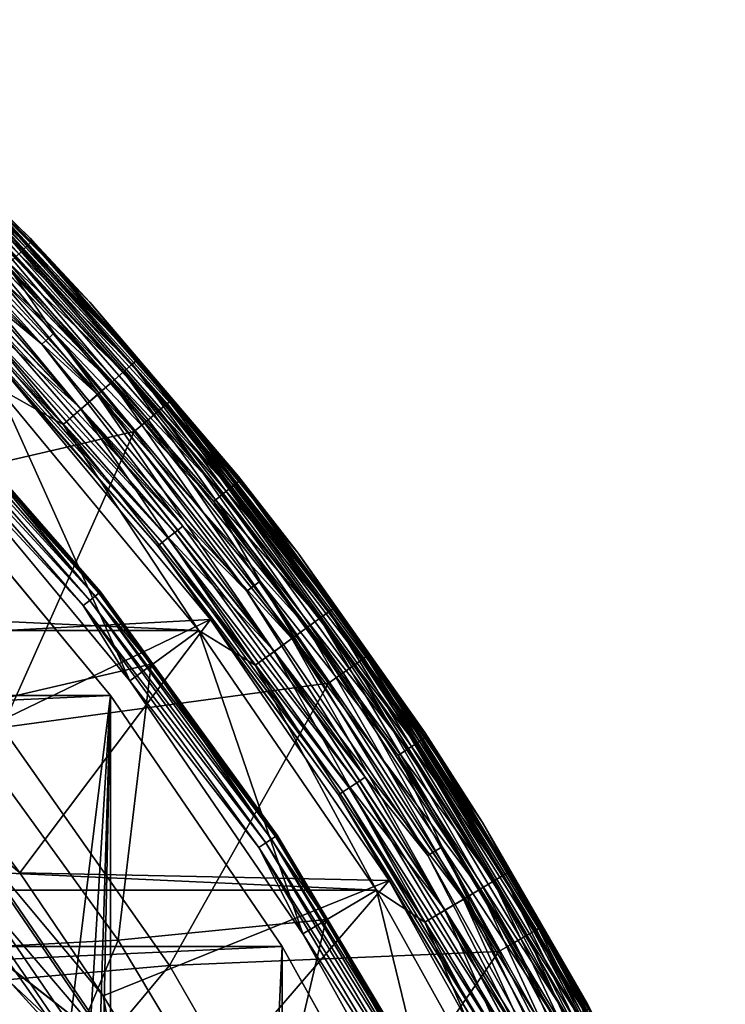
# Model space of a CAD drawing. Header units: metres. Extents: x -22 to 22, y 0 to 204.
# Tile 497 of 497: x 16.18 to 20.68, y 192.35 to 198.62. Entities that reach past the tile are written whole.
import ezdxf

# ---------------------------------------------------------------- set-up
doc = ezdxf.new("R2010")
doc.units = ezdxf.units.M
doc.layers.add('solid_002_SW0002', color=7, linetype='CONTINUOUS')
doc.layers.add('solid_002_SW0002_01', color=7, linetype='CONTINUOUS')

msp = doc.modelspace()

# ---------------------------------------------------------------- linework, layer by layer
at = {"layer": 'solid_002_SW0002'}
for points in [[(16.75897, 194.314438, 0.72), (-16.75897, 194.314438, 0.72), (-17.854202, 192.715088, 0.72)], [(17.854202, 192.715088, 0.72), (-17.854202, 192.715088, 0.72), (-18.79812, 191.021088, 0.72)]]:
    msp.add_3dface(points, dxfattribs=at)
at = {"layer": 'solid_002_SW0002_01'}
for points in [[(14.745883, 198.538025, 242.637985), (14.777255, 198.573929, 242.700211), (16.233919, 197.181213, 242.700211)], [(14.777255, 198.573929, 242.700211), (14.796949, 198.596466, 242.772659), (16.255554, 197.201904, 242.772659)], [(16.233919, 197.181213, 242.700211), (14.777255, 198.573929, 242.700211), (16.255554, 197.201904, 242.772659)], [(15.158152, 198.287704, 242.850006), (14.788384, 198.617401, 254.109192), (16.247152, 197.225342, 254.109192)], [(15.755273, 197.703568, 254.275314), (16.247152, 197.225342, 254.109192), (14.788384, 198.617401, 254.109192)], [(16.255554, 197.201904, 242.772659), (14.796949, 198.596466, 242.772659), (15.158152, 198.287704, 242.850006)], [(14.704975, 198.491196, 242.590225), (14.745883, 198.538025, 242.637985), (16.199453, 197.14827, 242.637985)], [(16.199453, 197.14827, 242.637985), (14.745883, 198.538025, 242.637985), (16.233919, 197.181213, 242.700211)], [(16.154514, 197.105301, 242.590225), (14.704975, 198.491196, 242.590225), (16.199453, 197.14827, 242.637985)], [(15.158152, 198.287704, 0.8), (15.158152, 198.287704, 240.449997), (16.627701, 196.818146, 240.449997)], [(15.538287, 197.911774, 240.606079), (16.627701, 196.818146, 240.449997), (15.158152, 198.287704, 240.449997)], [(16.627701, 196.818146, 0.8), (15.158152, 198.287704, 0.8), (16.627701, 196.818146, 240.449997)], [(15.538413, 197.911911, 0.644852), (15.158152, 198.287704, 0.8), (16.627701, 196.818146, 0.8)], [(16.627701, 196.818146, 242.850006), (15.158152, 198.287704, 242.850006), (16.247152, 197.225342, 254.109192)], [(16.255554, 197.201904, 242.772659), (15.158152, 198.287704, 242.850006), (16.627701, 196.818146, 242.850006)], [(16.322121, 196.550354, 242.550003), (14.879809, 197.991745, 242.550003), (14.95123, 198.070099, 242.550003)], [(16.322121, 196.550354, 242.550003), (14.95123, 198.070099, 242.550003), (16.400459, 196.621796, 242.550003)], [(16.102167, 197.055252, 242.560226), (16.400459, 196.621796, 242.550003), (14.95123, 198.070099, 242.550003)], [(15.920328, 196.881393, 242.557785), (14.879809, 197.991745, 242.550003), (16.322121, 196.550354, 242.550003)], [(15.538287, 197.911774, 240.606079), (15.506784, 197.87883, 240.756287), (16.898203, 196.423523, 240.756287)], [(15.538413, 197.911911, 0.644852), (16.932671, 196.453629, 0.644852), (15.507034, 197.879089, 0.494579)], [(16.932531, 196.453506, 240.606079), (16.627701, 196.818146, 240.449997), (15.538287, 197.911774, 240.606079)], [(16.932531, 196.453506, 240.606079), (15.538287, 197.911774, 240.606079), (16.898203, 196.423523, 240.756287)], [(15.538413, 197.911911, 0.644852), (16.627701, 196.818146, 0.8), (16.932671, 196.453629, 0.644852)], [(15.455617, 197.825302, 240.894714), (15.386753, 197.753281, 241.016022), (16.767401, 196.309235, 241.016022)], [(15.455978, 197.825684, 0.356066), (16.842838, 196.375137, 0.356066), (15.387214, 197.753769, 0.234648)], [(15.506784, 197.87883, 240.756287), (15.455617, 197.825302, 240.894714), (16.842443, 196.374802, 240.894714)], [(16.842443, 196.374802, 240.894714), (15.455617, 197.825302, 240.894714), (16.767401, 196.309235, 241.016022)], [(15.507034, 197.879089, 0.494579), (16.898476, 196.423752, 0.494579), (15.455978, 197.825684, 0.356066)], [(16.898476, 196.423752, 0.494579), (16.842838, 196.375137, 0.356066), (15.455978, 197.825684, 0.356066)], [(16.898203, 196.423523, 240.756287), (15.506784, 197.87883, 240.756287), (16.842443, 196.374802, 240.894714)], [(16.932671, 196.453629, 0.644852), (16.898476, 196.423752, 0.494579), (15.507034, 197.879089, 0.494579)], [(15.387214, 197.753769, 0.234648), (16.767902, 196.309677, 0.234648), (15.303387, 197.666092, 0.134999)], [(16.842838, 196.375137, 0.356066), (16.767902, 196.309677, 0.234648), (15.387214, 197.753769, 0.234648)], [(15.386753, 197.753281, 241.016022), (15.302845, 197.665527, 241.115524), (16.675964, 196.229355, 241.115524)], [(16.767401, 196.309235, 241.016022), (15.386753, 197.753281, 241.016022), (16.675964, 196.229355, 241.115524)], [(15.755273, 197.703568, 254.275314), (15.726182, 197.67395, 254.437454), (17.121212, 196.172882, 254.437454)], [(17.152884, 196.199722, 254.275314), (16.247152, 197.225342, 254.109192), (15.755273, 197.703568, 254.275314)], [(17.152884, 196.199722, 254.275314), (15.755273, 197.703568, 254.275314), (17.121212, 196.172882, 254.437454)], [(15.302845, 197.665527, 241.115524), (15.207125, 197.565399, 241.189407), (16.571655, 196.138214, 241.189407)], [(15.303387, 197.666092, 0.134999), (16.676556, 196.229874, 0.134999), (15.207726, 197.56604, 0.060957)], [(16.675964, 196.229355, 241.115524), (15.302845, 197.665527, 241.115524), (16.571655, 196.138214, 241.189407)], [(16.767902, 196.309677, 0.234648), (16.676556, 196.229874, 0.134999), (15.303387, 197.666092, 0.134999)], [(15.726182, 197.67395, 254.437454), (15.678551, 197.625458, 254.590393), (17.069355, 196.128922, 254.590393)], [(17.121212, 196.172882, 254.437454), (15.726182, 197.67395, 254.437454), (17.069355, 196.128922, 254.590393)], [(15.207726, 197.56604, 0.060957), (16.572311, 196.138794, 0.060957), (15.103915, 197.457458, 0.015372)], [(16.676556, 196.229874, 0.134999), (16.572311, 196.138794, 0.060957), (15.207726, 197.56604, 0.060957)], [(15.678551, 197.625458, 254.590393), (15.613713, 197.559433, 254.729858), (16.998768, 196.069092, 254.729858)], [(17.069355, 196.128922, 254.590393), (15.678551, 197.625458, 254.590393), (16.998768, 196.069092, 254.729858)], [(15.207125, 197.565399, 241.189407), (15.103276, 197.456787, 241.234818), (16.458488, 196.039352, 241.234818)], [(16.571655, 196.138214, 241.189407), (15.207125, 197.565399, 241.189407), (16.458488, 196.039352, 241.234818)], [(15.613713, 197.559433, 254.729858), (15.533572, 197.477829, 254.851822), (16.911518, 195.995132, 254.851822)], [(16.998768, 196.069092, 254.729858), (15.613713, 197.559433, 254.729858), (16.911518, 195.995132, 254.851822)], [(16.911518, 195.995132, 254.851822), (15.533572, 197.477829, 254.851822), (14.868579, 195.521194, 256.398529)], [(16.458488, 196.039352, 241.234818), (15.103276, 197.456787, 241.234818), (16.041302, 196.273605, 241.25)], [(15.103915, 197.457458, 0.015372), (16.459185, 196.039963, 0.015372), (16.041302, 196.273605)], [(16.572311, 196.138794, 0.060957), (16.459185, 196.039963, 0.015372), (15.103915, 197.457458, 0.015372)], [(16.233919, 197.181213, 242.700211), (16.255554, 197.201904, 242.772659), (17.583281, 195.682205, 242.772659)], [(16.627701, 196.818146, 242.850006), (16.247152, 197.225342, 254.109192), (17.575434, 195.708282, 254.109192)], [(17.152884, 196.199722, 254.275314), (17.575434, 195.708282, 254.109192), (16.247152, 197.225342, 254.109192)], [(17.583281, 195.682205, 242.772659), (16.255554, 197.201904, 242.772659), (16.627701, 196.818146, 242.850006)], [(16.154514, 197.105301, 242.590225), (16.199453, 197.14827, 242.637985), (17.522596, 195.633804, 242.637985)], [(16.199453, 197.14827, 242.637985), (16.233919, 197.181213, 242.700211), (17.559877, 195.663528, 242.700211)], [(17.522596, 195.633804, 242.637985), (16.199453, 197.14827, 242.637985), (17.559877, 195.663528, 242.700211)], [(17.559877, 195.663528, 242.700211), (16.233919, 197.181213, 242.700211), (17.583281, 195.682205, 242.772659)], [(16.102167, 197.055252, 242.560226), (16.154514, 197.105301, 242.590225), (17.473988, 195.595047, 242.590225)], [(17.473988, 195.595047, 242.590225), (16.154514, 197.105301, 242.590225), (17.522596, 195.633804, 242.637985)], [(17.417364, 195.549881, 242.560226), (16.400459, 196.621796, 242.550003), (16.102167, 197.055252, 242.560226)], [(17.417364, 195.549881, 242.560226), (16.102167, 197.055252, 242.560226), (17.473988, 195.595047, 242.590225)], [(15.873747, 196.836853, 242.58078), (15.920328, 196.881393, 242.557785), (17.220673, 195.393021, 242.557785)], [(17.220673, 195.393021, 242.557785), (15.920328, 196.881393, 242.557785), (16.322121, 196.550354, 242.550003)], [(15.873747, 196.836853, 242.58078), (17.170286, 195.352844, 242.58078), (15.832142, 196.797073, 242.617767)], [(15.873747, 196.836853, 242.58078), (17.220673, 195.393021, 242.557785), (17.170286, 195.352844, 242.58078)], [(16.627701, 196.818146, 0.8), (16.627701, 196.818146, 240.449997), (17.955387, 195.219284, 240.449997)], [(16.932531, 196.453506, 240.606079), (17.955387, 195.219284, 240.449997), (16.627701, 196.818146, 240.449997)], [(17.955387, 195.219284, 0.8), (16.627701, 196.818146, 0.8), (17.955387, 195.219284, 240.449997)], [(16.932671, 196.453629, 0.644852), (16.627701, 196.818146, 0.8), (17.955387, 195.219284, 0.8)], [(17.955387, 195.219284, 242.850006), (16.627701, 196.818146, 242.850006), (17.575434, 195.708282, 254.109192)], [(17.583281, 195.682205, 242.772659), (16.627701, 196.818146, 242.850006), (17.955387, 195.219284, 242.850006)], [(15.797678, 196.76413, 242.66684), (17.088005, 195.287231, 242.66684), (15.772147, 196.739716, 242.725449)], [(15.832142, 196.797073, 242.617767), (17.125284, 195.316956, 242.617767), (15.797678, 196.76413, 242.66684)], [(17.125284, 195.316956, 242.617767), (17.088005, 195.287231, 242.66684), (15.797678, 196.76413, 242.66684)], [(17.170286, 195.352844, 242.58078), (17.125284, 195.316956, 242.617767), (15.832142, 196.797073, 242.617767)], [(15.772147, 196.739716, 242.725449), (17.060389, 195.265213, 242.725449), (16.110394, 196.346558, 242.790192)], [(17.088005, 195.287231, 242.66684), (17.060389, 195.265213, 242.725449), (15.772147, 196.739716, 242.725449)], [(17.628483, 194.978333, 242.550003), (16.322121, 196.550354, 242.550003), (16.400459, 196.621796, 242.550003)], [(17.628483, 194.978333, 242.550003), (16.400459, 196.621796, 242.550003), (17.713087, 195.042236, 242.550003)], [(17.417364, 195.549881, 242.560226), (17.713087, 195.042236, 242.550003), (16.400459, 196.621796, 242.550003)], [(17.220673, 195.393021, 242.557785), (16.322121, 196.550354, 242.550003), (17.628483, 194.978333, 242.550003)], [(16.932531, 196.453506, 240.606079), (16.898203, 196.423523, 240.756287), (18.153568, 194.849335, 240.756287)], [(16.932671, 196.453629, 0.644852), (18.190594, 194.876236, 0.644852), (16.898476, 196.423752, 0.494579)], [(18.190447, 194.876129, 240.606079), (17.955387, 195.219284, 240.449997), (16.932531, 196.453506, 240.606079)], [(18.190447, 194.876129, 240.606079), (16.932531, 196.453506, 240.606079), (18.153568, 194.849335, 240.756287)], [(16.932671, 196.453629, 0.644852), (17.955387, 195.219284, 0.8), (18.190594, 194.876236, 0.644852)], [(15.403392, 196.387146, 241.3255), (16.661514, 194.947113, 241.3255), (15.371719, 196.356873, 241.28479)], [(15.424943, 196.407761, 241.377365), (16.684826, 194.965698, 241.377365), (15.403392, 196.387146, 241.3255)], [(16.684826, 194.965698, 241.377365), (16.661514, 194.947113, 241.3255), (15.403392, 196.387146, 241.3255)], [(15.434444, 196.41684, 241.43573), (16.695103, 194.973907, 241.43573), (15.424943, 196.407761, 241.377365)], [(16.695103, 194.973907, 241.43573), (16.684826, 194.965698, 241.377365), (15.424943, 196.407761, 241.377365)], [(15.431046, 196.413589, 241.495361), (16.691425, 194.970963, 241.495361), (15.434444, 196.41684, 241.43573)], [(15.431046, 196.413589, 241.495361), (15.76087, 196.027939, 241.550888), (16.691425, 194.970963, 241.495361)], [(16.691425, 194.970963, 241.495361), (16.695103, 194.973907, 241.43573), (15.434444, 196.41684, 241.43573)], [(16.842443, 196.374802, 240.894714), (16.767401, 196.309235, 241.016022), (18.013048, 194.747238, 241.016022)], [(16.842838, 196.375137, 0.356066), (18.09409, 194.806122, 0.356066), (16.767902, 196.309677, 0.234648)], [(16.898203, 196.423523, 240.756287), (16.842443, 196.374802, 240.894714), (18.093666, 194.805817, 240.894714)], [(18.093666, 194.805817, 240.894714), (16.842443, 196.374802, 240.894714), (18.013048, 194.747238, 241.016022)], [(16.898476, 196.423752, 0.494579), (18.153858, 194.849548, 0.494579), (16.842838, 196.375137, 0.356066)], [(18.153858, 194.849548, 0.494579), (18.09409, 194.806122, 0.356066), (16.842838, 196.375137, 0.356066)], [(18.153568, 194.849335, 240.756287), (16.898203, 196.423523, 240.756287), (18.093666, 194.805817, 240.894714)], [(18.190594, 194.876236, 0.644852), (18.153858, 194.849548, 0.494579), (16.898476, 196.423752, 0.494579)], [(15.014219, 194.669891, 252.292862), (16.110394, 196.346558, 242.790192), (17.396776, 194.79744, 242.790192)], [(15.371719, 196.356873, 241.28479), (16.627254, 194.9198, 241.28479), (15.332758, 196.319611, 241.258835)], [(15.332758, 196.319611, 241.258835), (16.58511, 194.886185, 241.258835), (15.63231, 195.912323, 241.25)], [(16.627254, 194.9198, 241.28479), (16.58511, 194.886185, 241.258835), (15.332758, 196.319611, 241.258835)], [(16.661514, 194.947113, 241.3255), (16.627254, 194.9198, 241.28479), (15.371719, 196.356873, 241.28479)], [(17.060389, 195.265213, 242.725449), (17.396776, 194.79744, 242.790192), (16.110394, 196.346558, 242.790192)], [(-17.323311, 194.728699), (-16.041302, 196.273605), (17.323309, 194.728699)], [(-16.041302, 196.273605), (16.041302, 196.273605), (17.323309, 194.728699)], [(15.63231, 195.912323, 241.25), (16.882147, 194.40744, 241.25), (16.041302, 196.273605, 241.25)], [(16.459185, 196.039963, 0.015372), (17.323309, 194.728699), (16.041302, 196.273605)], [(16.882147, 194.40744, 241.25), (17.323311, 194.728699, 241.25), (16.041302, 196.273605, 241.25)], [(16.458488, 196.039352, 241.234818), (16.041302, 196.273605, 241.25), (17.323311, 194.728699, 241.25)], [(16.767401, 196.309235, 241.016022), (16.675964, 196.229355, 241.115524), (17.914818, 194.675873, 241.115524)], [(16.767902, 196.309677, 0.234648), (18.013588, 194.747635, 0.234648), (16.676556, 196.229874, 0.134999)], [(18.013048, 194.747238, 241.016022), (16.767401, 196.309235, 241.016022), (17.914818, 194.675873, 241.115524)], [(18.09409, 194.806122, 0.356066), (18.013588, 194.747635, 0.234648), (16.767902, 196.309677, 0.234648)], [(16.675964, 196.229355, 241.115524), (16.571655, 196.138214, 241.189407), (17.802759, 194.594467, 241.189407)], [(16.676556, 196.229874, 0.134999), (17.915453, 194.676346, 0.134999), (16.572311, 196.138794, 0.060957)], [(17.914818, 194.675873, 241.115524), (16.675964, 196.229355, 241.115524), (17.802759, 194.594467, 241.189407)], [(18.013588, 194.747635, 0.234648), (17.915453, 194.676346, 0.134999), (16.676556, 196.229874, 0.134999)], [(17.152884, 196.199722, 254.275314), (17.121212, 196.172882, 254.437454), (18.37352, 194.550812, 254.437454)], [(18.407509, 194.574661, 254.275314), (17.575434, 195.708282, 254.109192), (17.152884, 196.199722, 254.275314)], [(18.407509, 194.574661, 254.275314), (17.152884, 196.199722, 254.275314), (18.37352, 194.550812, 254.437454)], [(16.571655, 196.138214, 241.189407), (16.458488, 196.039352, 241.234818), (17.681187, 194.506134, 241.234818)], [(16.572311, 196.138794, 0.060957), (17.803465, 194.594971, 0.060957), (16.459185, 196.039963, 0.015372)], [(17.802759, 194.594467, 241.189407), (16.571655, 196.138214, 241.189407), (17.681187, 194.506134, 241.234818)], [(17.915453, 194.676346, 0.134999), (17.803465, 194.594971, 0.060957), (16.572311, 196.138794, 0.060957)], [(17.069355, 196.128922, 254.590393), (16.998768, 196.069092, 254.729858), (18.242119, 194.458633, 254.729858)], [(17.121212, 196.172882, 254.437454), (17.069355, 196.128922, 254.590393), (18.317871, 194.51178, 254.590393)], [(18.317871, 194.51178, 254.590393), (17.069355, 196.128922, 254.590393), (18.242119, 194.458633, 254.729858)], [(18.37352, 194.550812, 254.437454), (17.121212, 196.172882, 254.437454), (18.317871, 194.51178, 254.590393)], [(16.998768, 196.069092, 254.729858), (16.911518, 195.995132, 254.851822), (18.148487, 194.392944, 254.851822)], [(18.242119, 194.458633, 254.729858), (16.998768, 196.069092, 254.729858), (18.148487, 194.392944, 254.851822)], [(15.74707, 194.217865, 243.388596), (17.019342, 194.512405, 241.550888), (15.76087, 196.027939, 241.550888)], [(16.691425, 194.970963, 241.495361), (15.76087, 196.027939, 241.550888), (17.019342, 194.512405, 241.550888)], [(17.681187, 194.506134, 241.234818), (16.458488, 196.039352, 241.234818), (17.323311, 194.728699, 241.25)], [(16.459185, 196.039963, 0.015372), (17.681934, 194.506683, 0.015372), (17.323309, 194.728699)], [(17.803465, 194.594971, 0.060957), (17.681934, 194.506683, 0.015372), (16.459185, 196.039963, 0.015372)], [(16.911518, 195.995132, 254.851822), (14.868579, 195.521194, 256.398529), (16.068697, 194.110077, 256.398529)], [(18.148487, 194.392944, 254.851822), (16.911518, 195.995132, 254.851822), (16.068697, 194.110077, 256.398529)], [(16.58511, 194.886185, 241.258835), (16.882147, 194.40744, 241.25), (15.63231, 195.912323, 241.25)], [(15.518252, 195.808334, 0.72), (-16.75897, 194.314438, 0.72), (16.75897, 194.314438, 0.72)], [(15.518252, 195.808334, 0.72), (16.75897, 194.314438, 0.72), (15.519185, 195.807602, 3)], [(15.519185, 195.807602, 3), (16.758736, 194.314255, 3), (15.788919, 186.450745, 3)], [(16.75897, 194.314438, 0.72), (16.758736, 194.314255, 3), (15.519185, 195.807602, 3)], [(17.955387, 195.219284, 242.850006), (17.575434, 195.708282, 254.109192), (18.762564, 194.078384, 254.109192)], [(18.407509, 194.574661, 254.275314), (18.762564, 194.078384, 254.109192), (17.575434, 195.708282, 254.109192)], [(17.473988, 195.595047, 242.590225), (17.522596, 195.633804, 242.637985), (18.704659, 194.006836, 242.637985)], [(17.522596, 195.633804, 242.637985), (17.559877, 195.663528, 242.700211), (18.744453, 194.033112, 242.700211)], [(18.704659, 194.006836, 242.637985), (17.522596, 195.633804, 242.637985), (18.744453, 194.033112, 242.700211)], [(17.559877, 195.663528, 242.700211), (17.583281, 195.682205, 242.772659), (18.769434, 194.049591, 242.772659)], [(18.744453, 194.033112, 242.700211), (17.559877, 195.663528, 242.700211), (18.769434, 194.049591, 242.772659)], [(18.769434, 194.049591, 242.772659), (17.583281, 195.682205, 242.772659), (17.955387, 195.219284, 242.850006)], [(17.417364, 195.549881, 242.560226), (17.473988, 195.595047, 242.590225), (18.652769, 193.97258, 242.590225)], [(18.652769, 193.97258, 242.590225), (17.473988, 195.595047, 242.590225), (18.704659, 194.006836, 242.637985)], [(18.592327, 193.932693, 242.560226), (17.713087, 195.042236, 242.550003), (17.417364, 195.549881, 242.560226)], [(18.592327, 193.932693, 242.560226), (17.417364, 195.549881, 242.560226), (18.652769, 193.97258, 242.590225)], [(17.170286, 195.352844, 242.58078), (17.220673, 195.393021, 242.557785), (18.382366, 193.794098, 242.557785)], [(18.382366, 193.794098, 242.557785), (17.220673, 195.393021, 242.557785), (17.628483, 194.978333, 242.550003)], [(17.125284, 195.316956, 242.617767), (18.280542, 193.726883, 242.617767), (17.088005, 195.287231, 242.66684)], [(17.170286, 195.352844, 242.58078), (18.328581, 193.758591, 242.58078), (17.125284, 195.316956, 242.617767)], [(18.328581, 193.758591, 242.58078), (18.280542, 193.726883, 242.617767), (17.125284, 195.316956, 242.617767)], [(17.170286, 195.352844, 242.58078), (18.382366, 193.794098, 242.557785), (18.328581, 193.758591, 242.58078)], [(17.088005, 195.287231, 242.66684), (18.240749, 193.700607, 242.66684), (17.060389, 195.265213, 242.725449)], [(17.060389, 195.265213, 242.725449), (18.211269, 193.681152, 242.725449), (17.396776, 194.79744, 242.790192)], [(18.240749, 193.700607, 242.66684), (18.211269, 193.681152, 242.725449), (17.060389, 195.265213, 242.725449)], [(18.280542, 193.726883, 242.617767), (18.240749, 193.700607, 242.66684), (17.088005, 195.287231, 242.66684)], [(17.955387, 195.219284, 0.8), (17.955387, 195.219284, 240.449997), (19.129885, 193.50473, 240.449997)], [(18.190447, 194.876129, 240.606079), (19.129885, 193.50473, 240.449997), (17.955387, 195.219284, 240.449997)], [(19.129885, 193.50473, 0.8), (17.955387, 195.219284, 0.8), (19.129885, 193.50473, 240.449997)], [(18.190594, 194.876236, 0.644852), (17.955387, 195.219284, 0.8), (19.129885, 193.50473, 0.8)], [(19.129885, 193.50473, 242.850006), (17.955387, 195.219284, 242.850006), (18.762564, 194.078384, 254.109192)], [(18.769434, 194.049591, 242.772659), (17.955387, 195.219284, 242.850006), (19.129885, 193.50473, 242.850006)], [(18.781658, 193.295258, 242.550003), (17.628483, 194.978333, 242.550003), (17.713087, 195.042236, 242.550003)], [(18.781658, 193.295258, 242.550003), (17.713087, 195.042236, 242.550003), (18.871794, 193.351089, 242.550003)], [(18.592327, 193.932693, 242.560226), (18.871794, 193.351089, 242.550003), (17.713087, 195.042236, 242.550003)], [(16.661514, 194.947113, 241.3255), (17.785488, 193.400101, 241.3255), (16.627254, 194.9198, 241.28479)], [(16.684826, 194.965698, 241.377365), (17.810371, 193.416519, 241.377365), (16.661514, 194.947113, 241.3255)], [(17.810371, 193.416519, 241.377365), (17.785488, 193.400101, 241.3255), (16.661514, 194.947113, 241.3255)], [(16.695103, 194.973907, 241.43573), (17.821342, 193.423767, 241.43573), (16.684826, 194.965698, 241.377365)], [(17.821342, 193.423767, 241.43573), (17.810371, 193.416519, 241.377365), (16.684826, 194.965698, 241.377365)], [(16.691425, 194.970963, 241.495361), (17.817417, 193.421173, 241.495361), (16.695103, 194.973907, 241.43573)], [(16.691425, 194.970963, 241.495361), (17.019342, 194.512405, 241.550888), (17.817417, 193.421173, 241.495361)], [(17.817417, 193.421173, 241.495361), (17.821342, 193.423767, 241.43573), (16.695103, 194.973907, 241.43573)], [(18.382366, 193.794098, 242.557785), (17.628483, 194.978333, 242.550003), (18.781658, 193.295258, 242.550003)], [(16.627254, 194.9198, 241.28479), (17.748917, 193.375961, 241.28479), (16.58511, 194.886185, 241.258835)], [(16.58511, 194.886185, 241.258835), (17.70393, 193.346268, 241.258835), (16.882147, 194.40744, 241.25)], [(17.748917, 193.375961, 241.28479), (17.70393, 193.346268, 241.258835), (16.58511, 194.886185, 241.258835)], [(17.785488, 193.400101, 241.3255), (17.748917, 193.375961, 241.28479), (16.627254, 194.9198, 241.28479)], [(18.190447, 194.876129, 240.606079), (18.153568, 194.849335, 240.756287), (19.26277, 193.168976, 240.756287)], [(18.190594, 194.876236, 0.644852), (19.302059, 193.192444, 0.644852), (18.153858, 194.849548, 0.494579)], [(19.301903, 193.192352, 240.606079), (19.129885, 193.50473, 240.449997), (18.190447, 194.876129, 240.606079)], [(19.301903, 193.192352, 240.606079), (18.190447, 194.876129, 240.606079), (19.26277, 193.168976, 240.756287)], [(18.190594, 194.876236, 0.644852), (19.129885, 193.50473, 0.8), (19.302059, 193.192444, 0.644852)], [(18.153568, 194.849335, 240.756287), (18.093666, 194.805817, 240.894714), (19.199207, 193.130997, 240.894714)], [(18.153858, 194.849548, 0.494579), (19.263079, 193.169159, 0.494579), (18.09409, 194.806122, 0.356066)], [(19.26277, 193.168976, 240.756287), (18.153568, 194.849335, 240.756287), (19.199207, 193.130997, 240.894714)], [(19.302059, 193.192444, 0.644852), (19.263079, 193.169159, 0.494579), (18.153858, 194.849548, 0.494579)], [(15.616249, 193.94075, 252.292862), (15.014219, 194.669891, 252.292862), (17.396776, 194.79744, 242.790192)], [(16.182903, 193.183792, 252.292862), (15.616249, 193.94075, 252.292862), (17.396776, 194.79744, 242.790192)], [(16.182903, 193.183792, 252.292862), (17.396776, 194.79744, 242.790192), (18.534733, 193.136215, 242.790192)], [(18.211269, 193.681152, 242.725449), (18.534733, 193.136215, 242.790192), (17.396776, 194.79744, 242.790192)], [(18.013048, 194.747238, 241.016022), (17.914818, 194.675873, 241.115524), (19.009434, 193.017609, 241.115524)], [(18.013588, 194.747635, 0.234648), (19.114237, 193.080231, 0.234648), (17.915453, 194.676346, 0.134999)], [(18.093666, 194.805817, 240.894714), (18.013048, 194.747238, 241.016022), (19.113665, 193.07988, 241.016022)], [(19.113665, 193.07988, 241.016022), (18.013048, 194.747238, 241.016022), (19.009434, 193.017609, 241.115524)], [(18.09409, 194.806122, 0.356066), (19.199657, 193.131256, 0.356066), (18.013588, 194.747635, 0.234648)], [(19.199657, 193.131256, 0.356066), (19.114237, 193.080231, 0.234648), (18.013588, 194.747635, 0.234648)], [(19.199207, 193.130997, 240.894714), (18.093666, 194.805817, 240.894714), (19.113665, 193.07988, 241.016022)], [(19.263079, 193.169159, 0.494579), (19.199657, 193.131256, 0.356066), (18.09409, 194.806122, 0.356066)], [(-18.454901, 193.07457), (-17.323311, 194.728699), (18.454901, 193.07457)], [(-17.323311, 194.728699), (17.323309, 194.728699), (18.454901, 193.07457)], [(16.882147, 194.40744, 241.25), (17.985428, 192.796341, 241.25), (17.323311, 194.728699, 241.25)], [(17.681934, 194.506683, 0.015372), (18.454901, 193.07457), (17.323309, 194.728699)], [(17.985428, 192.796341, 241.25), (18.454901, 193.07457, 241.25), (17.323311, 194.728699, 241.25)], [(17.681187, 194.506134, 241.234818), (17.323311, 194.728699, 241.25), (18.454901, 193.07457, 241.25)], [(17.914818, 194.675873, 241.115524), (17.802759, 194.594467, 241.189407), (18.890528, 192.946564, 241.189407)], [(17.915453, 194.676346, 0.134999), (19.010105, 193.018005, 0.134999), (17.803465, 194.594971, 0.060957)], [(19.009434, 193.017609, 241.115524), (17.914818, 194.675873, 241.115524), (18.890528, 192.946564, 241.189407)], [(19.114237, 193.080231, 0.234648), (19.010105, 193.018005, 0.134999), (17.915453, 194.676346, 0.134999)], [(17.802759, 194.594467, 241.189407), (17.681187, 194.506134, 241.234818), (18.761526, 192.869492, 241.234818)], [(17.803465, 194.594971, 0.060957), (18.891275, 192.947006, 0.060957), (17.681934, 194.506683, 0.015372)], [(18.890528, 192.946564, 241.189407), (17.802759, 194.594467, 241.189407), (18.761526, 192.869492, 241.234818)], [(19.010105, 193.018005, 0.134999), (18.891275, 192.947006, 0.060957), (17.803465, 194.594971, 0.060957)], [(18.407509, 194.574661, 254.275314), (18.37352, 194.550812, 254.437454), (19.472666, 192.821304, 254.437454)], [(19.508688, 192.841949, 254.275314), (18.762564, 194.078384, 254.109192), (18.407509, 194.574661, 254.275314)], [(19.508688, 192.841949, 254.275314), (18.407509, 194.574661, 254.275314), (19.472666, 192.821304, 254.437454)], [(15.74707, 194.217865, 243.388596), (16.809357, 192.755753, 243.388596), (17.019342, 194.512405, 241.550888)], [(16.809357, 192.755753, 243.388596), (18.132612, 192.887238, 241.550888), (17.019342, 194.512405, 241.550888)], [(17.817417, 193.421173, 241.495361), (17.019342, 194.512405, 241.550888), (18.132612, 192.887238, 241.550888)], [(18.761526, 192.869492, 241.234818), (17.681187, 194.506134, 241.234818), (18.454901, 193.07457, 241.25)], [(17.681934, 194.506683, 0.015372), (18.76232, 192.869965, 0.015372), (18.454901, 193.07457)], [(18.891275, 192.947006, 0.060957), (18.76232, 192.869965, 0.015372), (17.681934, 194.506683, 0.015372)], [(18.317871, 194.51178, 254.590393), (18.242119, 194.458633, 254.729858), (19.333405, 192.741486, 254.729858)], [(18.37352, 194.550812, 254.437454), (18.317871, 194.51178, 254.590393), (19.413689, 192.787506, 254.590393)], [(19.413689, 192.787506, 254.590393), (18.317871, 194.51178, 254.590393), (19.333405, 192.741486, 254.729858)], [(19.472666, 192.821304, 254.437454), (18.37352, 194.550812, 254.437454), (19.413689, 192.787506, 254.590393)], [(18.242119, 194.458633, 254.729858), (18.148487, 194.392944, 254.851822), (19.234173, 192.684616, 254.851822)], [(19.333405, 192.741486, 254.729858), (18.242119, 194.458633, 254.729858), (19.234173, 192.684616, 254.851822)], [(18.148487, 194.392944, 254.851822), (16.068697, 194.110077, 256.398529), (17.135372, 192.595551, 256.398529)], [(17.70393, 193.346268, 241.258835), (17.985428, 192.796341, 241.25), (16.882147, 194.40744, 241.25)], [(19.234173, 192.684616, 254.851822), (18.148487, 194.392944, 254.851822), (17.135372, 192.595551, 256.398529)], [(16.75897, 194.314438, 0.72), (-17.854202, 192.715088, 0.72), (17.854202, 192.715088, 0.72)], [(16.758736, 194.314255, 3), (16.183125, 184.877808, 3), (15.788919, 186.450745, 3)], [(16.758736, 194.314255, 3), (16.419748, 183.282379, 3), (16.183125, 184.877808, 3)], [(16.758736, 194.314255, 3), (16.5, 181.660004, 3), (16.419748, 183.282379, 3)], [(16.758736, 194.314255, 3), (16.758736, 169.005737, 3), (16.5, 181.660004, 3)], [(16.75897, 194.314438, 0.72), (17.854202, 192.715088, 0.72), (16.758736, 194.314255, 3)], [(16.758736, 194.314255, 3), (17.853933, 192.715912, 3), (16.758736, 169.005737, 3)], [(17.854202, 192.715088, 0.72), (17.853933, 192.715912, 3), (16.758736, 194.314255, 3)], [(15.231577, 192.672668, 245.116348), (16.809357, 192.755753, 243.388596), (15.74707, 194.217865, 243.388596)], [(14.906875, 192.399445, 257.816467), (17.135372, 192.595551, 256.398529), (16.068697, 194.110077, 256.398529)], [(19.129885, 193.50473, 242.850006), (18.762564, 194.078384, 254.109192), (19.799006, 192.348755, 254.109192)], [(19.508688, 192.841949, 254.275314), (19.799006, 192.348755, 254.109192), (18.762564, 194.078384, 254.109192)], [(18.652769, 193.97258, 242.590225), (18.704659, 194.006836, 242.637985), (19.73612, 192.280457, 242.637985)], [(18.704659, 194.006836, 242.637985), (18.744453, 194.033112, 242.700211), (19.778111, 192.303055, 242.700211)], [(19.73612, 192.280457, 242.637985), (18.704659, 194.006836, 242.637985), (19.778111, 192.303055, 242.700211)], [(18.744453, 194.033112, 242.700211), (18.769434, 194.049591, 242.772659), (19.80447, 192.317245, 242.772659)], [(19.778111, 192.303055, 242.700211), (18.744453, 194.033112, 242.700211), (19.80447, 192.317245, 242.772659)], [(19.80447, 192.317245, 242.772659), (18.769434, 194.049591, 242.772659), (19.129885, 193.50473, 242.850006)], [(15.748553, 193.55275, 252.781387), (15.616249, 193.94075, 252.292862), (16.182903, 193.183792, 252.292862)], [(18.592327, 193.932693, 242.560226), (18.652769, 193.97258, 242.590225), (19.68137, 192.250992, 242.590225)], [(19.617596, 192.216675, 242.560226), (18.871794, 193.351089, 242.550003), (18.592327, 193.932693, 242.560226)], [(19.617596, 192.216675, 242.560226), (18.592327, 193.932693, 242.560226), (19.68137, 192.250992, 242.590225)], [(19.68137, 192.250992, 242.590225), (18.652769, 193.97258, 242.590225), (19.73612, 192.280457, 242.637985)], [(18.328581, 193.758591, 242.58078), (19.339306, 192.066925, 242.58078), (18.280542, 193.726883, 242.617767)], [(18.328581, 193.758591, 242.58078), (18.382366, 193.794098, 242.557785), (19.396057, 192.097458, 242.557785)], [(18.328581, 193.758591, 242.58078), (19.396057, 192.097458, 242.557785), (19.339306, 192.066925, 242.58078)], [(19.396057, 192.097458, 242.557785), (18.382366, 193.794098, 242.557785), (18.781658, 193.295258, 242.550003)], [(15.327779, 193.714432, 215.942123), (16.404222, 192.202835, 215.942123), (14.030812, 192.694443, 218.800003)], [(14.134747, 191.105042, 191.149994), (16.404222, 192.202835, 195.480133), (15.327779, 193.714432, 195.480133)], [(16.404222, 192.202835, 195.480133), (16.404222, 192.202835, 215.942123), (15.327779, 193.714432, 215.942123)], [(15.327779, 193.714432, 195.480133), (16.404222, 192.202835, 195.480133), (15.327779, 193.714432, 215.942123)], [(18.240749, 193.700607, 242.66684), (19.24663, 192.017059, 242.66684), (18.211269, 193.681152, 242.725449)], [(18.211269, 193.681152, 242.725449), (19.215525, 192.00032, 242.725449), (18.534733, 193.136215, 242.790192)], [(19.24663, 192.017059, 242.66684), (19.215525, 192.00032, 242.725449), (18.211269, 193.681152, 242.725449)], [(18.280542, 193.726883, 242.617767), (19.288616, 192.039642, 242.617767), (18.240749, 193.700607, 242.66684)], [(19.288616, 192.039642, 242.617767), (19.24663, 192.017059, 242.66684), (18.240749, 193.700607, 242.66684)], [(19.339306, 192.066925, 242.58078), (19.288616, 192.039642, 242.617767), (18.280542, 193.726883, 242.617767)], [(15.131269, 193.559875, 231.449997), (16.193913, 192.067673, 231.449997), (15.525125, 193.04126, 235.75)], [(15.562981, 191.662186, 230.699997), (16.193913, 192.067673, 231.449997), (15.131269, 193.559875, 231.449997)], [(16.236193, 192.09436, 23.978655), (16.236193, 192.09436, 172.388748), (15.170825, 193.590469, 172.388748)], [(16.151115, 192.173218, 172.802139), (15.170825, 193.590469, 172.388748), (16.236193, 192.09436, 172.388748)], [(15.170825, 193.590469, 23.978655), (16.236193, 192.09436, 23.978655), (15.170825, 193.590469, 172.388748)], [(16.146255, 192.170044, 23.525528), (16.236193, 192.09436, 23.978655), (15.170825, 193.590469, 23.978655)], [(15.515065, 193.054504, 241.25), (15.76055, 193.562347, 241.25), (16.790716, 192.058243, 241.25)], [(15.525125, 193.04126, 240.75), (16.790716, 192.058243, 241.25), (15.76055, 193.562347, 241.25)], [(15.593722, 193.435837, 253.25206), (15.748553, 193.55275, 252.781387), (16.778698, 192.048935, 252.781387)], [(15.748553, 193.55275, 252.781387), (16.182903, 193.183792, 252.292862), (16.712896, 192.400726, 252.292862)], [(16.778698, 192.048935, 252.781387), (15.748553, 193.55275, 252.781387), (16.712896, 192.400726, 252.292862)], [(19.129885, 193.50473, 0.8), (19.129885, 193.50473, 240.449997), (20.141174, 191.689117, 240.449997)], [(19.301903, 193.192352, 240.606079), (20.141174, 191.689117, 240.449997), (19.129885, 193.50473, 240.449997)], [(20.141174, 191.689117, 0.8), (19.129885, 193.50473, 0.8), (20.141174, 191.689117, 240.449997)], [(19.302059, 193.192444, 0.644852), (19.129885, 193.50473, 0.8), (20.141174, 191.689117, 0.8)], [(20.141174, 191.689117, 242.850006), (19.129885, 193.50473, 242.850006), (19.799006, 192.348755, 254.109192)], [(19.80447, 192.317245, 242.772659), (19.129885, 193.50473, 242.850006), (20.141174, 191.689117, 242.850006)], [(15.392436, 193.283829, 253.694275), (15.593722, 193.435837, 253.25206), (16.613739, 191.946793, 253.25206)], [(16.664103, 191.978317, 239.149994), (15.514228, 193.056107, 239.5), (15.641026, 193.471786, 239.149994)], [(16.613739, 191.946793, 253.25206), (15.593722, 193.435837, 253.25206), (16.778698, 192.048935, 252.781387)], [(16.664103, 191.978317, 238.25), (16.664103, 191.978317, 239.149994), (15.641026, 193.471786, 239.149994)], [(15.641026, 193.471786, 238.25), (16.664103, 191.978317, 238.25), (15.641026, 193.471786, 239.149994)], [(16.04089, 192.302002, 237.899994), (16.664103, 191.978317, 238.25), (15.641026, 193.471786, 238.25)], [(17.748917, 193.375961, 241.28479), (18.727674, 191.737793, 241.28479), (17.70393, 193.346268, 241.258835)], [(17.785488, 193.400101, 241.3255), (18.766262, 191.75856, 241.3255), (17.748917, 193.375961, 241.28479)], [(18.766262, 191.75856, 241.3255), (18.727674, 191.737793, 241.28479), (17.748917, 193.375961, 241.28479)], [(17.810371, 193.416519, 241.377365), (18.792519, 191.77269, 241.377365), (17.785488, 193.400101, 241.3255)], [(18.792519, 191.77269, 241.377365), (18.766262, 191.75856, 241.3255), (17.785488, 193.400101, 241.3255)], [(17.821342, 193.423767, 241.43573), (18.804094, 191.778915, 241.43573), (17.810371, 193.416519, 241.377365)], [(18.804094, 191.778915, 241.43573), (18.792519, 191.77269, 241.377365), (17.810371, 193.416519, 241.377365)], [(17.817417, 193.421173, 241.495361), (18.799953, 191.776688, 241.495361), (17.821342, 193.423767, 241.43573)], [(17.817417, 193.421173, 241.495361), (18.132612, 192.887238, 241.550888), (18.799953, 191.776688, 241.495361)], [(18.799953, 191.776688, 241.495361), (18.804094, 191.778915, 241.43573), (17.821342, 193.423767, 241.43573)], [(17.70393, 193.346268, 241.258835), (18.680206, 191.71225, 241.258835), (17.985428, 192.796341, 241.25)], [(18.727674, 191.737793, 241.28479), (18.680206, 191.71225, 241.258835), (17.70393, 193.346268, 241.258835)], [(19.775522, 191.512512, 242.550003), (18.781658, 193.295258, 242.550003), (18.871794, 193.351089, 242.550003)], [(19.775522, 191.512512, 242.550003), (18.871794, 193.351089, 242.550003), (19.870424, 191.559769, 242.550003)], [(19.617596, 192.216675, 242.560226), (19.870424, 191.559769, 242.550003), (18.871794, 193.351089, 242.550003)], [(15.147957, 193.099213, 254.100876), (15.392436, 193.283829, 253.694275), (16.399286, 191.814011, 253.694275)], [(16.399286, 191.814011, 253.694275), (15.392436, 193.283829, 253.694275), (16.613739, 191.946793, 253.25206)], [(19.396057, 192.097458, 242.557785), (18.781658, 193.295258, 242.550003), (19.775522, 191.512512, 242.550003)], [(15.299802, 193.177109, 241.223282), (16.316286, 191.685287, 241.223282), (15.266659, 193.152161, 241.191498)], [(15.338392, 193.206161, 241.24324), (16.357441, 191.710587, 241.24324), (15.299802, 193.177109, 241.223282)], [(16.357441, 191.710587, 241.24324), (16.316286, 191.685287, 241.223282), (15.299802, 193.177109, 241.223282)], [(15.338392, 193.206161, 241.24324), (15.515065, 193.054504, 241.25), (16.357441, 191.710587, 241.24324)], [(16.712896, 192.400726, 252.292862), (16.182903, 193.183792, 252.292862), (18.534733, 193.136215, 242.790192)], [(19.301903, 193.192352, 240.606079), (19.26277, 193.168976, 240.756287), (20.216879, 191.395935, 240.756287)], [(19.302059, 193.192444, 0.644852), (20.258116, 191.415787, 0.644852), (19.263079, 193.169159, 0.494579)], [(20.25795, 191.41571, 240.606079), (20.141174, 191.689117, 240.449997), (19.301903, 193.192352, 240.606079)], [(20.25795, 191.41571, 240.606079), (19.301903, 193.192352, 240.606079), (20.216879, 191.395935, 240.756287)], [(19.302059, 193.192444, 0.644852), (20.141174, 191.689117, 0.8), (20.258116, 191.415787, 0.644852)], [(15.241228, 193.133011, 241.15004), (16.25382, 191.646912, 241.15004), (15.225244, 193.120987, 241.101761)], [(15.225244, 193.120987, 241.101761), (16.236774, 191.636444, 241.101761), (15.358074, 192.930847, 241.050003)], [(16.25382, 191.646912, 241.15004), (16.236774, 191.636444, 241.101761), (15.225244, 193.120987, 241.101761)], [(15.266659, 193.152161, 241.191498), (16.280941, 191.663574, 241.191498), (15.241228, 193.133011, 241.15004)], [(16.280941, 191.663574, 241.191498), (16.25382, 191.646912, 241.15004), (15.241228, 193.133011, 241.15004)], [(16.316286, 191.685287, 241.223282), (16.280941, 191.663574, 241.191498), (15.266659, 193.152161, 241.191498)], [(17.205032, 191.593323, 252.292862), (16.712896, 192.400726, 252.292862), (18.534733, 193.136215, 242.790192)], [(17.205032, 191.593323, 252.292862), (18.534733, 193.136215, 242.790192), (19.514561, 191.37709, 242.790192)], [(19.215525, 192.00032, 242.725449), (19.514561, 191.37709, 242.790192), (18.534733, 193.136215, 242.790192)], [(19.199207, 193.130997, 240.894714), (19.113665, 193.07988, 241.016022), (20.060389, 191.320572, 241.016022)], [(19.199657, 193.131256, 0.356066), (20.15064, 191.364044, 0.356066), (19.114237, 193.080231, 0.234648)], [(19.26277, 193.168976, 240.756287), (19.199207, 193.130997, 240.894714), (20.150169, 191.363815, 240.894714)], [(20.150169, 191.363815, 240.894714), (19.199207, 193.130997, 240.894714), (20.060389, 191.320572, 241.016022)], [(19.263079, 193.169159, 0.494579), (20.217205, 191.396088, 0.494579), (19.199657, 193.131256, 0.356066)], [(20.217205, 191.396088, 0.494579), (20.15064, 191.364044, 0.356066), (19.199657, 193.131256, 0.356066)], [(20.216879, 191.395935, 240.756287), (19.26277, 193.168976, 240.756287), (20.150169, 191.363815, 240.894714)], [(20.258116, 191.415787, 0.644852), (20.217205, 191.396088, 0.494579), (19.263079, 193.169159, 0.494579)], [(-19.429903, 191.322739), (-18.454901, 193.07457), (19.429903, 191.322739)], [(-18.454901, 193.07457), (18.454901, 193.07457), (19.429903, 191.322739)], [(16.138815, 191.652725, 254.100876), (15.147957, 193.099213, 254.100876), (16.399286, 191.814011, 253.694275)], [(15.171386, 193.080444, 239.97905), (15.196868, 193.099625, 240.000839), (16.206512, 191.617844, 240.000839)], [(16.179338, 191.601151, 239.97905), (15.171386, 193.080444, 239.97905), (16.206512, 191.617844, 240.000839)], [(15.196868, 193.099625, 240.000839), (15.21385, 193.112411, 240.033096), (16.224623, 191.628967, 240.033096)], [(16.206512, 191.617844, 240.000839), (15.196868, 193.099625, 240.000839), (16.224623, 191.628967, 240.033096)], [(15.196912, 193.099655, 237.549103), (16.206558, 191.617874, 237.549103), (15.213874, 193.112427, 237.51683)], [(15.196912, 193.099655, 237.549103), (16.179399, 191.601181, 237.570923), (16.206558, 191.617874, 237.549103)], [(16.224623, 191.628967, 240.033096), (15.21385, 193.112411, 240.033096), (15.358074, 192.930847, 240.070969)], [(15.213874, 193.112427, 237.51683), (16.224649, 191.628983, 237.51683), (15.358074, 192.930847, 237.479034)], [(16.206558, 191.617874, 237.549103), (16.224649, 191.628983, 237.51683), (15.213874, 193.112427, 237.51683)], [(16.664103, 191.978317, 239.149994), (16.04089, 192.302002, 239.5), (15.514228, 193.056107, 239.5)], [(16.533115, 191.519623, 241.25), (15.515065, 193.054504, 241.25), (16.790716, 192.058243, 241.25)], [(16.357441, 191.710587, 241.24324), (15.515065, 193.054504, 241.25), (16.533115, 191.519623, 241.25)], [(17.985428, 192.796341, 241.25), (18.936285, 191.08989, 241.25), (18.454901, 193.07457, 241.25)], [(18.76232, 192.869965, 0.015372), (19.429903, 191.322739), (18.454901, 193.07457)], [(18.936285, 191.08989, 241.25), (19.429903, 191.322739, 241.25), (18.454901, 193.07457, 241.25)], [(18.761526, 192.869492, 241.234818), (18.454901, 193.07457, 241.25), (19.429903, 191.322739, 241.25)], [(19.113665, 193.07988, 241.016022), (19.009434, 193.017609, 241.115524), (19.950994, 191.267899, 241.115524)], [(19.114237, 193.080231, 0.234648), (20.060989, 191.320862, 0.234648), (19.010105, 193.018005, 0.134999)], [(20.060389, 191.320572, 241.016022), (19.113665, 193.07988, 241.016022), (19.950994, 191.267899, 241.115524)], [(20.15064, 191.364044, 0.356066), (20.060989, 191.320862, 0.234648), (19.114237, 193.080231, 0.234648)], [(15.525125, 193.04126, 240.75), (16.488895, 191.593719, 240.75), (16.790716, 192.058243, 241.25)], [(16.04089, 192.302002, 239.5), (16.488895, 191.593719, 240.75), (15.525125, 193.04126, 240.75)], [(16.04089, 192.302002, 237.899994), (15.525125, 193.04126, 235.75), (16.488895, 191.593719, 235.75)], [(16.193913, 192.067673, 231.449997), (16.488895, 191.593719, 235.75), (15.525125, 193.04126, 235.75)], [(19.009434, 193.017609, 241.115524), (18.890528, 192.946564, 241.189407), (19.826199, 191.207794, 241.189407)], [(19.010105, 193.018005, 0.134999), (19.9517, 191.268234, 0.134999), (18.891275, 192.947006, 0.060957)], [(19.950994, 191.267899, 241.115524), (19.009434, 193.017609, 241.115524), (19.826199, 191.207794, 241.189407)], [(20.060989, 191.320862, 0.234648), (19.9517, 191.268234, 0.134999), (19.010105, 193.018005, 0.134999)], [(15.358202, 192.930679, 237.050003), (16.267111, 191.350876, 236.62059), (15.265313, 192.862778, 236.62059)], [(15.358074, 192.930847, 240.070969), (15.358074, 192.930847, 241.050003), (16.365959, 191.40976, 241.050003)], [(16.236774, 191.636444, 241.101761), (16.365959, 191.40976, 241.050003), (15.358074, 192.930847, 241.050003)], [(16.365959, 191.40976, 240.070969), (15.358074, 192.930847, 240.070969), (16.365959, 191.40976, 241.050003)], [(16.224623, 191.628967, 240.033096), (15.358074, 192.930847, 240.070969), (16.365959, 191.40976, 240.070969)], [(16.365959, 191.40976, 237.479034), (15.358202, 192.930679, 237.050003), (15.358074, 192.930847, 237.479034)], [(16.224649, 191.628983, 237.51683), (16.365959, 191.40976, 237.479034), (15.358074, 192.930847, 237.479034)], [(15.358202, 192.930679, 237.050003), (16.366051, 191.409607, 237.050003), (16.267111, 191.350876, 236.62059)], [(16.365959, 191.40976, 237.479034), (16.366051, 191.409607, 237.050003), (15.358202, 192.930679, 237.050003)], [(18.890528, 192.946564, 241.189407), (18.761526, 192.869492, 241.234818), (19.690807, 191.142593, 241.234818)], [(18.891275, 192.947006, 0.060957), (19.826984, 191.208176, 0.060957), (18.76232, 192.869965, 0.015372)], [(19.826199, 191.207794, 241.189407), (18.890528, 192.946564, 241.189407), (19.690807, 191.142593, 241.234818)], [(19.9517, 191.268234, 0.134999), (19.826984, 191.208176, 0.060957), (18.891275, 192.947006, 0.060957)], [(14.618795, 192.069992, 237.596573), (16.281548, 191.359482, 237.579025), (15.278862, 192.872711, 237.579025)], [(14.618795, 192.069992, 239.95343), (15.278862, 192.872711, 239.970978), (16.281548, 191.359482, 239.970978)], [(16.179399, 191.601181, 237.570923), (15.278862, 192.872711, 237.579025), (16.281548, 191.359482, 237.579025)], [(16.179338, 191.601151, 239.97905), (16.281548, 191.359482, 239.970978), (15.278862, 192.872711, 239.970978)], [(16.809357, 192.755753, 243.388596), (17.736303, 191.204315, 243.388596), (18.132612, 192.887238, 241.550888)], [(17.736303, 191.204315, 243.388596), (19.091179, 191.166275, 241.550888), (18.132612, 192.887238, 241.550888)], [(18.799953, 191.776688, 241.495361), (18.132612, 192.887238, 241.550888), (19.091179, 191.166275, 241.550888)], [(19.690807, 191.142593, 241.234818), (18.761526, 192.869492, 241.234818), (19.429903, 191.322739, 241.25)], [(18.76232, 192.869965, 0.015372), (19.691641, 191.14299, 0.015372), (19.429903, 191.322739)], [(19.826984, 191.208176, 0.060957), (19.691641, 191.14299, 0.015372), (18.76232, 192.869965, 0.015372)], [(16.099487, 191.552094, 236.519516), (15.265313, 192.862778, 236.62059), (16.267111, 191.350876, 236.62059)], [(19.472666, 192.821304, 254.437454), (19.413689, 192.787506, 254.590393), (20.347673, 190.970459, 254.590393)], [(19.508688, 192.841949, 254.275314), (19.472666, 192.821304, 254.437454), (20.409489, 190.998749, 254.437454)], [(20.409489, 190.998749, 254.437454), (19.472666, 192.821304, 254.437454), (20.347673, 190.970459, 254.590393)], [(20.447243, 191.016022, 254.275314), (19.799006, 192.348755, 254.109192), (19.508688, 192.841949, 254.275314)], [(20.447243, 191.016022, 254.275314), (19.508688, 192.841949, 254.275314), (20.409489, 190.998749, 254.437454)], [(16.170147, 191.231155, 245.122559), (16.809357, 192.755753, 243.388596), (15.231577, 192.672668, 245.116348)], [(16.170147, 191.231155, 245.122559), (17.736303, 191.204315, 243.388596), (16.809357, 192.755753, 243.388596)], [(18.680206, 191.71225, 241.258835), (18.936285, 191.08989, 241.25), (17.985428, 192.796341, 241.25)], [(19.333405, 192.741486, 254.729858), (19.234173, 192.684616, 254.851822), (20.159521, 190.884384, 254.851822)], [(19.413689, 192.787506, 254.590393), (19.333405, 192.741486, 254.729858), (20.263527, 190.931961, 254.729858)], [(20.263527, 190.931961, 254.729858), (19.333405, 192.741486, 254.729858), (20.159521, 190.884384, 254.851822)], [(20.347673, 190.970459, 254.590393), (19.413689, 192.787506, 254.590393), (20.263527, 190.931961, 254.729858)], [(17.854202, 192.715088, 0.72), (-18.79812, 191.021088, 0.72), (18.79812, 191.021088, 0.72)], [(16.404222, 192.202835, 215.942123), (15.016173, 191.31076, 218.800003), (14.030812, 192.694443, 218.800003)], [(17.853933, 192.715912, 3), (17.853933, 170.60408, 3), (16.758736, 169.005737, 3)], [(19.234173, 192.684616, 254.851822), (17.135372, 192.595551, 256.398529), (18.059742, 190.990219, 256.398529)], [(17.853933, 192.715912, 3), (18.798946, 191.018906, 3), (17.853933, 170.60408, 3)], [(18.79812, 191.021088, 0.72), (18.798946, 191.018906, 3), (17.853933, 192.715912, 3)], [(17.854202, 192.715088, 0.72), (18.79812, 191.021088, 0.72), (17.853933, 192.715912, 3)], [(20.159521, 190.884384, 254.851822), (19.234173, 192.684616, 254.851822), (18.059742, 190.990219, 256.398529)], [(15.81312, 191.013916, 257.816467), (17.135372, 192.595551, 256.398529), (14.906875, 192.399445, 257.816467)], [(15.81312, 191.013916, 257.816467), (18.059742, 190.990219, 256.398529), (17.135372, 192.595551, 256.398529)], [(16.778698, 192.048935, 252.781387), (16.712896, 192.400726, 252.292862), (17.205032, 191.593323, 252.292862)], [(20.141174, 191.689117, 242.850006), (19.799006, 192.348755, 254.109192), (20.676435, 190.533279, 254.109192)], [(20.447243, 191.016022, 254.275314), (20.676435, 190.533279, 254.109192), (19.799006, 192.348755, 254.109192)]]:
    msp.add_3dface(points, dxfattribs=at)

doc.saveas('drawing.dxf')
